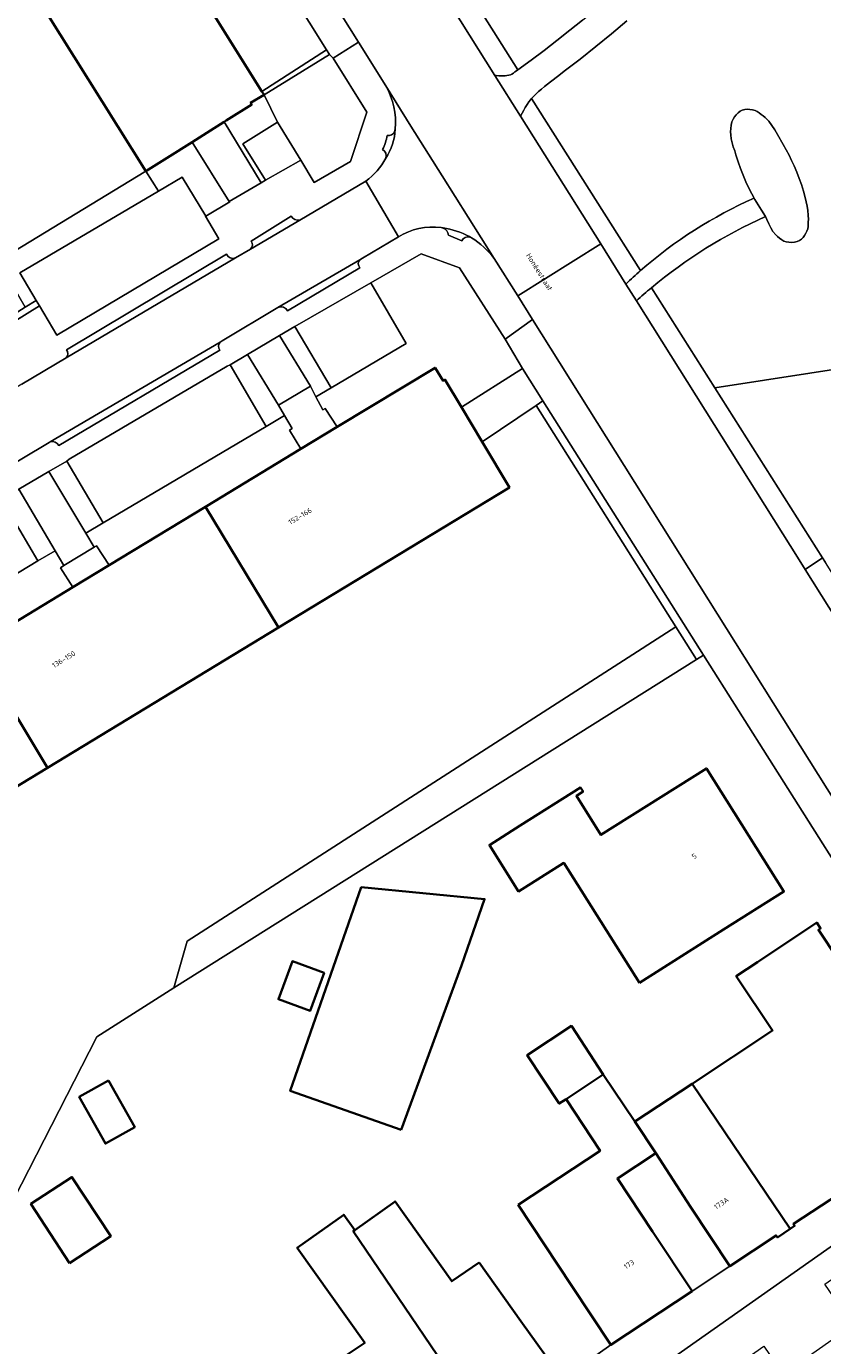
# Model space of a CAD drawing. Header units: metres. Extents: x 197700 to 204338, y 317132 to 325229.
# Tile 912 of 1056: x 203696 to 203752, y 319359 to 319452. Entities that reach past the tile are written whole.
import ezdxf
from ezdxf.enums import TextEntityAlignment as Align

# ---------------------------------------------------------------- set-up
doc = ezdxf.new("R2010")
doc.units = ezdxf.units.M
for name, color, linetype, lineweight in [('B-WE-GR-BEPLANTING_CULTUUR_BOSPLANTSOEN-GV', 90, 'Continuous', 18), ('B-WE-GR-BEPLANTING_CULTUUR_HEESTERS-GV', 90, 'Continuous', 18), ('B-WE-OG-BEBOUWING-GV', 7, 'Continuous', 35), ('B-WE-OG-BEBOUWING-T18', 10, 'Continuous', 18), ('B-WE-OG-TERREIN_CULTUURSCHEIDING-GV', 7, 'Continuous', 18), ('B-WE-OG-TERREIN_ERF-GV', 7, 'Continuous', 18), ('B-WE-OG-TOPOGRAFIE-T18', 10, 'Continuous', 18), ('B-WE-OG-WATER_GREPPEL-GV', 160, 'Continuous', 18), ('B-WE-OG-WATER_MEER-GV', 140, 'Continuous', 18), ('B-WE-VH-ONVERHARD-GV', 252, 'Continuous', 18), ('B-WE-VH-VERHARDING_ASFALT-GV', 252, 'Continuous', 18), ('B-WE-VH-VERHARDING_BEDRIJFSVLOERPLAAT-GV', 252, 'Continuous', 18), ('B-WE-VH-VERHARDING_BETONSTRAATSTEEN-GV', 252, 'Continuous', 18), ('B-WE-VH-VERHARDING_OPEN-GV', 252, 'Continuous', 18), ('B-WE-VH-VERHARDING_TEGEL-GV', 252, 'Continuous', 18)]:
    doc.layers.add(name, color=color, linetype=linetype, lineweight=lineweight)
doc.styles.add('NLCS-ISO-M200-T18', font='NLCS-ISO.ttf', dxfattribs={"height": 0.36})

msp = doc.modelspace()

# ---------------------------------------------------------------- linework, layer by layer
at = {"layer": 'B-WE-GR-BEPLANTING_CULTUUR_BOSPLANTSOEN-GV'}
msp.add_lwpolyline([(203754.792, 319427.998), (203744.637, 319426.442), (203752.196, 319414.519), (203752.402, 319414.19)], dxfattribs=at)
msp.add_lwpolyline([(203741.902, 319409.691), (203707.637, 319387.655), (203706.708, 319384.367), (203743.348, 319407.401)], close=True, dxfattribs=at)
at = {"layer": 'B-WE-GR-BEPLANTING_CULTUUR_HEESTERS-GV'}
for points in [[(203712.161, 319446.292), (203710.37, 319445.162), (203710.22, 319445.067), (203712.829, 319440.803), (203713.14, 319440.982), (203711.543, 319443.53), (203713.981, 319445.066), (203713.025, 319446.979), (203712.081, 319446.419)], [(203710.574, 319439.503), (203707.996, 319443.664), (203706.232, 319442.551), (203704.74, 319441.609), (203705.626, 319440.219), (203707.295, 319441.198), (203708.94, 319438.465), (203710.637, 319439.472)], [(203704.739, 319441.61), (203694.392, 319435.332), (203696.278, 319432.093), (203697.047, 319432.556), (203695.891, 319434.505), (203705.626, 319440.219), (203704.74, 319441.609)], [(203697.047, 319432.556), (203696.278, 319432.093), (203694.188, 319430.786), (203694.273, 319430.656), (203694.465, 319430.461), (203697.275, 319432.171)], [(203717.739, 319426.442), (203715.176, 319430.723), (203714.122, 319430.106), (203716.275, 319426.551), (203716.666, 319425.81)], [(203713.183, 319423.726), (203714.466, 319424.485), (203714.032, 319425.215), (203711.878, 319428.772), (203710.658, 319428.055)], [(203743.348, 319407.401), (203743.849, 319407.704), (203732.581, 319425.529), (203732.102, 319425.205), (203741.902, 319409.691)], [(203700.533, 319416.247), (203701.748, 319416.965), (203699.2, 319421.301), (203697.926, 319420.578)], [(203698.381, 319415.012), (203695.825, 319419.328), (203694.638, 319418.611), (203697.172, 319414.298)]]:
    msp.add_lwpolyline(points, close=True, dxfattribs=at)
at = {"layer": 'B-WE-OG-BEBOUWING-GV'}
for points in [[(203710.37, 319445.162), (203712.161, 319446.292), (203712.081, 319446.419), (203713.025, 319446.979), (203712.883, 319447.206), (203708.738, 319453.831), (203707.172, 319456.334), (203703.058, 319462.912), (203694.684, 319457.674), (203704.739, 319441.61), (203704.74, 319441.609), (203706.232, 319442.551), (203707.996, 319443.664), (203709.023, 319444.312), (203710.22, 319445.067)], [(203728.324, 319422.648), (203726.873, 319425.071), (203725.711, 319427.011), (203725.583, 319426.931), (203725.021, 319427.842), (203718.161, 319423.69), (203715.618, 319422.15), (203708.92, 319418.096), (203714.04, 319409.633), (203730.234, 319419.458)], [(203697.846, 319399.809), (203714.04, 319409.633), (203708.92, 319418.096), (203702.159, 319414.004), (203699.608, 319412.46), (203692.717, 319408.289)], [(203686.107, 319404.288), (203683.585, 319402.762), (203676.686, 319398.586), (203677.246, 319397.71), (203677.048, 319397.595), (203678.167, 319395.745), (203679.704, 319393.204), (203681.652, 319389.984), (203697.846, 319399.809), (203692.717, 319408.289)], [(203739.35, 319384.737), (203745.26, 319388.456), (203749.492, 319391.119), (203744.058, 319399.756), (203736.652, 319395.097), (203734.932, 319397.831), (203735.406, 319398.129), (203735.23, 319398.408), (203730.998, 319395.746), (203728.835, 319394.385), (203730.884, 319391.139), (203734.048, 319393.136), (203735.004, 319391.621)], [(203722.653, 319374.425), (203726.873, 319385.951), (203728.494, 319390.594), (203719.845, 319391.423), (203714.86, 319377.146)], [(203749.932, 319367.488), (203750.238, 319367.691), (203750.15, 319367.824), (203755.376, 319371.256), (203755.734, 319370.711), (203758.222, 319372.313), (203758.483, 319373.722), (203759.68, 319373.485), (203760.289, 319376.556), (203759.108, 319376.807), (203759.394, 319378.196), (203757.813, 319380.663), (203757.288, 319380.338), (203751.906, 319388.431), (203752.059, 319388.547), (203751.795, 319388.946), (203747.625, 319386.187), (203746.141, 319385.205), (203748.688, 319381.379), (203743.05, 319377.658)], [(203717.242, 319385.423), (203715.023, 319386.24), (203714.041, 319383.572), (203716.26, 319382.755)], [(203736.821, 319378.31), (203734.58, 319381.705), (203731.485, 319379.663), (203733.727, 319376.268), (203734.206, 319376.584)], [(203702.123, 319377.888), (203700.062, 319376.73), (203701.902, 319373.455), (203703.963, 319374.613)], [(203730.84, 319369.155), (203734.585, 319363.51), (203737.349, 319359.343), (203743.044, 319363.12), (203740.28, 319367.287), (203737.808, 319371.014), (203740.515, 319372.777), (203739.027, 319375.003), (203736.821, 319378.31), (203734.206, 319376.584), (203736.6, 319372.957)], [(203739.027, 319375.003), (203740.515, 319372.777), (203742.926, 319369.027), (203745.694, 319364.863), (203748.942, 319367.022), (203749.031, 319366.888), (203749.932, 319367.488), (203743.05, 319377.658)], [(203699.394, 319365.077), (203702.274, 319366.965), (203699.555, 319371.113), (203696.675, 319369.225)], [(203728.108, 319365.127), (203726.19, 319363.806), (203722.221, 319369.407), (203719.385, 319367.397), (203719.28, 319367.323), (203728.786, 319353.31), (203731.023, 319354.876), (203731.657, 319355.013), (203732.756, 319355.801), (203733.113, 319356.339), (203733.951, 319356.937), (203731.047, 319361.007)], [(203718.376, 319356.97), (203718.542, 319357.088), (203723.636, 319349.693), (203724.312, 319350.165), (203724.927, 319350.315), (203726.052, 319351.105), (203726.406, 319351.644), (203728.786, 319353.31), (203719.28, 319367.323), (203719.385, 319367.397), (203718.622, 319368.474), (203715.362, 319366.164), (203720.092, 319359.488), (203717.72, 319357.896)]]:
    msp.add_lwpolyline(points, close=True, dxfattribs=at)
at = {"layer": 'B-WE-OG-TERREIN_CULTUURSCHEIDING-GV'}
for points in [[(203694.372, 319506.523), (203699.04, 319498.824), (203712.604, 319477.548), (203730.83, 319448.727), (203731.763, 319449.389), (203732.674, 319450.079), (203733.573, 319450.788), (203734.466, 319451.504), (203735.362, 319452.216), (203736.195, 319452.881), (203714.703, 319485.093), (203702.042, 319504.433), (203691.916, 319521.276)], [(203694.221, 319504.106), (203697.112, 319499.426), (203729.222, 319448.33), (203729.316, 319448.322), (203729.503, 319448.303), (203729.596, 319448.297), (203729.689, 319448.295), (203729.814, 319448.297), (203729.94, 319448.304), (203730.065, 319448.317), (203730.187, 319448.339), (203730.304, 319448.374), (203730.416, 319448.427), (203730.522, 319448.495), (203730.625, 319448.572), (203730.727, 319448.652), (203730.83, 319448.727), (203712.604, 319477.548), (203699.04, 319498.824), (203694.372, 319506.523)], [(203738.463, 319452.149), (203737.385, 319451.244), (203736.299, 319450.349), (203735.198, 319449.472), (203734.825, 319449.185), (203734.072, 319448.619), (203733.697, 319448.334), (203733.114, 319447.88), (203732.9, 319447.716), (203732.688, 319447.55), (203732.48, 319447.379), (203732.281, 319447.2), (203732.137, 319447.062), (203731.996, 319446.922), (203731.858, 319446.777), (203731.792, 319446.703), (203739.434, 319434.65)], [(203739.434, 319434.65), (203731.792, 319446.703), (203731.725, 319446.628), (203731.601, 319446.474), (203731.47, 319446.286), (203731.35, 319446.088), (203731.238, 319445.886), (203731.127, 319445.682), (203731.013, 319445.481)], [(203747.406, 319439.73), (203747.233, 319440.026), (203747.027, 319440.419), (203746.817, 319440.874), (203746.623, 319441.337), (203746.445, 319441.808), (203746.28, 319442.283), (203746.127, 319442.761), (203746.035, 319443.038), (203745.939, 319443.316), (203745.851, 319443.595), (203745.785, 319443.876), (203745.755, 319444.158), (203745.752, 319444.385), (203745.759, 319444.619), (203745.785, 319444.851), (203745.837, 319445.071), (203745.922, 319445.271), (203746.018, 319445.424), (203746.136, 319445.575), (203746.27, 319445.712), (203746.416, 319445.826), (203746.57, 319445.906), (203746.736, 319445.948), (203746.918, 319445.96), (203747.107, 319445.946), (203747.293, 319445.912), (203747.466, 319445.862), (203747.617, 319445.795), (203747.763, 319445.705), (203747.902, 319445.601), (203748.036, 319445.489), (203748.165, 319445.377), (203748.421, 319445.116), (203748.645, 319444.821), (203748.848, 319444.506), (203749.039, 319444.181), (203749.445, 319443.496), (203749.65, 319443.126), (203749.846, 319442.749), (203750.031, 319442.368), (203750.205, 319441.983), (203750.388, 319441.552), (203750.562, 319441.116), (203750.72, 319440.674), (203750.86, 319440.227), (203750.976, 319439.775), (203751.044, 319439.471), (203751.108, 319439.164), (203751.161, 319438.855), (203751.195, 319438.546), (203751.202, 319438.237), (203751.199, 319438.071), (203751.194, 319437.903), (203751.181, 319437.735), (203751.154, 319437.573), (203751.106, 319437.421), (203751.034, 319437.268), (203750.942, 319437.117), (203750.834, 319436.976), (203750.713, 319436.854), (203750.582, 319436.759), (203750.417, 319436.687), (203750.228, 319436.642), (203750.03, 319436.624), (203749.833, 319436.632), (203749.651, 319436.664), (203749.491, 319436.724), (203749.335, 319436.813), (203749.186, 319436.921), (203749.045, 319437.041), (203748.914, 319437.163), (203748.72, 319437.392), (203748.564, 319437.655), (203748.427, 319437.937), (203748.296, 319438.224), (203748.186, 319438.437)], [(203731.013, 319445.481), (203736.638, 319436.529), (203738.409, 319433.711)], [(203740.195, 319433.448), (203744.637, 319426.442), (203754.792, 319427.998)], [(203750.98, 319413.707), (203752.196, 319414.519), (203744.637, 319426.442), (203740.195, 319433.448)], [(203739.144, 319432.54), (203750.562, 319414.372), (203750.98, 319413.707)]]:
    msp.add_lwpolyline(points, dxfattribs=at)
for points in [[(203694.684, 319457.674), (203684.627, 319473.739), (203674.571, 319489.804), (203672.062, 319493.813), (203669.244, 319490.623), (203662.488, 319482.717), (203656.336, 319475.196), (203662.554, 319472.907), (203666.865, 319471.279), (203667.281, 319470.914), (203673.077, 319462.341), (203680.636, 319451.093), (203687.513, 319441.003), (203694.188, 319430.786), (203696.278, 319432.093), (203694.392, 319435.332), (203704.739, 319441.61)], [(203717.404, 319450.13), (203712.883, 319447.206), (203713.025, 319446.979), (203717.618, 319449.789)], [(203715.597, 319442.398), (203716.552, 319440.821), (203719.087, 319442.301), (203720.225, 319445.766), (203717.868, 319449.549), (203717.618, 319449.789), (203713.025, 319446.979), (203713.981, 319445.066)], [(203717.739, 319426.442), (203716.666, 319425.81), (203717.154, 319424.888), (203717.322, 319424.991), (203718.161, 319423.69), (203725.021, 319427.842), (203725.583, 319426.931), (203725.711, 319427.011), (203726.873, 319425.071), (203731.164, 319427.786), (203729.944, 319429.84), (203726.745, 319434.85), (203724.055, 319435.828), (203720.518, 319433.794), (203723.001, 319429.541)], [(203714.04, 319409.633), (203697.846, 319399.809), (203681.652, 319389.984), (203679.704, 319393.204), (203676.133, 319391.035), (203675.283, 319391.109), (203673.632, 319391.835), (203673.195, 319392.123), (203673.858, 319373.428), (203692.719, 319366.614), (203694.402, 319367.5), (203701.292, 319380.933), (203706.708, 319384.367), (203707.637, 319387.655), (203741.902, 319409.691), (203732.102, 319425.205), (203728.324, 319422.648), (203730.234, 319419.458)], [(203714.466, 319424.485), (203713.183, 319423.726), (203701.748, 319416.965), (203700.533, 319416.247), (203701.125, 319415.264), (203701.273, 319415.348), (203702.159, 319414.004), (203708.92, 319418.096), (203715.618, 319422.15), (203714.815, 319423.459), (203715.006, 319423.576)], [(203685.314, 319405.633), (203686.107, 319404.288), (203692.717, 319408.289), (203699.608, 319412.46), (203698.747, 319413.816), (203698.994, 319413.976), (203698.381, 319415.012), (203697.172, 319414.298), (203693.739, 319412.252), (203689.878, 319409.983), (203685.651, 319407.496), (203684.37, 319406.741), (203685.108, 319405.508)]]:
    msp.add_lwpolyline(points, close=True, dxfattribs=at)
for points in [[(203739.434, 319434.65, -0.076056), (203747.406, 319439.73)], [(203748.186, 319438.437, 0.067298), (203740.195, 319433.448)], [(203738.409, 319433.711, -0.011269), (203739.434, 319434.65)], [(203740.195, 319433.448, 0.009684), (203739.144, 319432.54)]]:
    msp.add_lwpolyline(points, format="xyb", dxfattribs=at)
at = {"layer": 'B-WE-OG-TERREIN_ERF-GV'}
for points in [[(203763.476, 319376.657), (203743.849, 319407.704), (203743.348, 319407.401), (203706.708, 319384.367), (203701.292, 319380.933), (203694.402, 319367.5)], [(203717.72, 319357.896), (203720.092, 319359.488), (203715.362, 319366.164), (203718.622, 319368.474), (203719.385, 319367.397), (203722.221, 319369.407), (203726.19, 319363.806), (203728.108, 319365.127), (203731.047, 319361.007), (203733.951, 319356.937), (203737.349, 319359.343), (203734.585, 319363.51), (203730.84, 319369.155), (203736.6, 319372.957), (203734.206, 319376.584), (203733.727, 319376.268), (203731.485, 319379.663), (203734.58, 319381.705), (203736.821, 319378.31), (203739.027, 319375.003), (203743.05, 319377.658), (203748.688, 319381.379), (203746.141, 319385.205), (203747.625, 319386.187), (203751.795, 319388.946), (203752.059, 319388.547), (203751.906, 319388.431), (203757.288, 319380.338)]]:
    msp.add_lwpolyline(points, dxfattribs=at)
for points in [[(203745.26, 319388.456), (203739.35, 319384.737), (203735.004, 319391.621), (203734.048, 319393.136), (203730.884, 319391.139), (203728.835, 319394.385), (203730.998, 319395.746), (203735.23, 319398.408), (203735.406, 319398.129), (203734.932, 319397.831), (203736.652, 319395.097), (203744.058, 319399.756), (203749.492, 319391.119)], [(203726.873, 319385.951), (203722.653, 319374.425), (203714.86, 319377.146), (203719.845, 319391.423), (203728.494, 319390.594)], [(203717.242, 319385.423), (203716.26, 319382.755), (203714.041, 319383.572), (203715.023, 319386.24)], [(203702.123, 319377.888), (203703.963, 319374.613), (203701.902, 319373.455), (203700.062, 319376.73)], [(203740.28, 319367.287), (203743.044, 319363.12), (203745.694, 319364.863), (203742.926, 319369.027), (203740.515, 319372.777), (203737.808, 319371.014)], [(203699.394, 319365.077), (203696.675, 319369.225), (203699.555, 319371.113), (203702.274, 319366.965)]]:
    msp.add_lwpolyline(points, close=True, dxfattribs=at)
at = {"layer": 'B-WE-OG-WATER_GREPPEL-GV'}
for points in [[(203747.406, 319439.73, 0.076056), (203739.434, 319434.65)], [(203740.195, 319433.448, -0.067298), (203748.186, 319438.437)], [(203739.434, 319434.65, 0.011269), (203738.409, 319433.711)], [(203739.144, 319432.54, -0.009684), (203740.195, 319433.448)]]:
    msp.add_lwpolyline(points, format="xyb", dxfattribs=at)
for points in [[(203748.186, 319438.437), (203747.925, 319438.883), (203747.69, 319439.262), (203747.457, 319439.642), (203747.406, 319439.73)], [(203738.409, 319433.711), (203739.144, 319432.54)]]:
    msp.add_lwpolyline(points, dxfattribs=at)
at = {"layer": 'B-WE-OG-WATER_MEER-GV'}
msp.add_lwpolyline([(203748.186, 319438.437), (203748.296, 319438.224), (203748.427, 319437.937), (203748.564, 319437.655), (203748.72, 319437.392), (203748.914, 319437.163), (203749.045, 319437.041), (203749.186, 319436.921), (203749.335, 319436.813), (203749.491, 319436.724), (203749.651, 319436.664), (203749.833, 319436.632), (203750.03, 319436.624), (203750.228, 319436.642), (203750.417, 319436.687), (203750.582, 319436.759), (203750.713, 319436.854), (203750.834, 319436.976), (203750.942, 319437.117), (203751.034, 319437.268), (203751.106, 319437.421), (203751.154, 319437.573), (203751.181, 319437.735), (203751.194, 319437.903), (203751.199, 319438.071), (203751.202, 319438.237), (203751.195, 319438.546), (203751.161, 319438.855), (203751.108, 319439.164), (203751.044, 319439.471), (203750.976, 319439.775), (203750.86, 319440.227), (203750.72, 319440.674), (203750.562, 319441.116), (203750.388, 319441.552), (203750.205, 319441.983), (203750.031, 319442.368), (203749.846, 319442.749), (203749.65, 319443.126), (203749.445, 319443.496), (203749.039, 319444.181), (203748.848, 319444.506), (203748.645, 319444.821), (203748.421, 319445.116), (203748.165, 319445.377), (203748.036, 319445.489), (203747.902, 319445.601), (203747.763, 319445.705), (203747.617, 319445.795), (203747.466, 319445.862), (203747.293, 319445.912), (203747.107, 319445.946), (203746.918, 319445.96), (203746.736, 319445.948), (203746.57, 319445.906), (203746.416, 319445.826), (203746.27, 319445.712), (203746.136, 319445.575), (203746.018, 319445.424), (203745.922, 319445.271), (203745.837, 319445.071), (203745.785, 319444.851), (203745.759, 319444.619), (203745.752, 319444.385), (203745.755, 319444.158), (203745.785, 319443.876), (203745.851, 319443.595), (203745.939, 319443.316), (203746.035, 319443.038), (203746.127, 319442.761), (203746.28, 319442.283), (203746.445, 319441.808), (203746.623, 319441.337), (203746.817, 319440.874), (203747.027, 319440.419), (203747.233, 319440.026), (203747.406, 319439.73), (203747.457, 319439.642), (203747.69, 319439.262), (203747.925, 319438.883)], close=True, dxfattribs=at)
at = {"layer": 'B-WE-VH-ONVERHARD-GV'}
msp.add_lwpolyline([(203735.362, 319452.216), (203734.466, 319451.504), (203733.573, 319450.788), (203732.674, 319450.079), (203731.763, 319449.389), (203730.83, 319448.727), (203730.727, 319448.652), (203730.625, 319448.572), (203730.522, 319448.495), (203730.416, 319448.427), (203730.304, 319448.374), (203730.187, 319448.339), (203730.065, 319448.317), (203729.94, 319448.304), (203729.814, 319448.297), (203729.689, 319448.295), (203729.596, 319448.297), (203729.503, 319448.303), (203729.316, 319448.322), (203729.222, 319448.33), (203731.013, 319445.481), (203731.127, 319445.682), (203731.238, 319445.886), (203731.35, 319446.088), (203731.47, 319446.286), (203731.601, 319446.474), (203731.725, 319446.628), (203731.792, 319446.703), (203731.858, 319446.777), (203731.996, 319446.922), (203732.137, 319447.062), (203732.281, 319447.2), (203732.48, 319447.379), (203732.688, 319447.55), (203732.9, 319447.716), (203733.114, 319447.88), (203733.697, 319448.334), (203734.072, 319448.619), (203734.825, 319449.185), (203735.198, 319449.472), (203736.299, 319450.349), (203737.385, 319451.244), (203738.463, 319452.149)], dxfattribs=at)
at = {"layer": 'B-WE-VH-VERHARDING_ASFALT-GV'}
msp.add_lwpolyline([(203730.817, 319432.871), (203736.638, 319436.529), (203731.013, 319445.481), (203729.222, 319448.33), (203697.112, 319499.426), (203694.221, 319504.106), (203693.218, 319505.73), (203687.97, 319514.227), (203678.87, 319529.663), (203670.356, 319545.165), (203661.921, 319561.451), (203661.263, 319562.83), (203655.034, 319559.92), (203656.988, 319555.887), (203665.5, 319539.528), (203674.388, 319523.444), (203683.096, 319508.842), (203719.645, 319450.656), (203721.568, 319447.595), (203723.332, 319444.786), (203725.527, 319441.292), (203729.166, 319435.5)], close=True, dxfattribs=at)
for points in [[(203725.527, 319441.292), (203723.332, 319444.786), (203721.568, 319447.595)], [(203720.167, 319440.926), (203722.452, 319437.027)], [(203729.166, 319435.5), (203725.527, 319441.292)], [(203725.439, 319437.677), (203725.581, 319437.657)], [(203727.44, 319437.033), (203727.584, 319436.954)], [(203771.389, 319382.034), (203770.947, 319382.48), (203770.239, 319383.144), (203769.596, 319384.085), (203750.98, 319413.707), (203750.562, 319414.372), (203739.144, 319432.54), (203738.409, 319433.711), (203736.638, 319436.529), (203730.817, 319432.871), (203731.852, 319431.223), (203764.234, 319379.67), (203764.624, 319378.961), (203764.975, 319378.054), (203765.011, 319377.957), (203765.384, 319376.943)]]:
    msp.add_lwpolyline(points, dxfattribs=at)
for points in [[(203721.568, 319447.595, -0.153808), (203722.232, 319444.564)], [(203722.232, 319444.564, -0.127598), (203721.571, 319442.527)], [(203721.571, 319442.527, -0.109962), (203720.167, 319440.926)], [(203722.452, 319437.027, -0.165849), (203725.439, 319437.677)], [(203725.581, 319437.657, -0.078536), (203727.44, 319437.033)], [(203727.584, 319436.954, -0.097602), (203729.166, 319435.5)]]:
    msp.add_lwpolyline(points, format="xyb", dxfattribs=at)
at = {"layer": 'B-WE-VH-VERHARDING_BEDRIJFSVLOERPLAAT-GV'}
for points in [[(203718.161, 319423.69), (203717.322, 319424.991), (203717.154, 319424.888), (203716.666, 319425.81), (203716.275, 319426.551), (203714.032, 319425.215), (203714.466, 319424.485), (203715.006, 319423.576), (203714.815, 319423.459), (203715.618, 319422.15)], [(203702.159, 319414.004), (203701.273, 319415.348), (203701.125, 319415.264), (203698.994, 319413.976), (203698.747, 319413.816), (203699.608, 319412.46)]]:
    msp.add_lwpolyline(points, close=True, dxfattribs=at)
at = {"layer": 'B-WE-VH-VERHARDING_BETONSTRAATSTEEN-GV'}
for points in [[(203710.22, 319445.067), (203709.023, 319444.312), (203707.996, 319443.664), (203710.574, 319439.503), (203712.829, 319440.803)], [(203715.597, 319442.398), (203713.981, 319445.066), (203711.543, 319443.53), (203713.14, 319440.982)], [(203697.047, 319432.556), (203697.275, 319432.171), (203698.49, 319430.123), (203709.861, 319436.878), (203708.926, 319438.457), (203708.94, 319438.465), (203707.295, 319441.198), (203705.626, 319440.219), (203695.891, 319434.505)], [(203715.176, 319430.723), (203717.739, 319426.442), (203723.001, 319429.541), (203720.518, 319433.794)], [(203713.183, 319423.726), (203710.658, 319428.055), (203710.44, 319427.948), (203699.363, 319421.43), (203699.2, 319421.301), (203701.748, 319416.965)], [(203685.651, 319407.496), (203689.878, 319409.983), (203693.739, 319412.252), (203697.172, 319414.298), (203694.638, 319418.611), (203694.614, 319418.652), (203688.213, 319414.871), (203686.896, 319414.06), (203683.077, 319411.823), (203683.888, 319410.46)]]:
    msp.add_lwpolyline(points, close=True, dxfattribs=at)
for points in [[(203721.66, 319444.128, -0.078831), (203721.338, 319443.136)], [(203721.571, 319442.527, 0.127598), (203722.232, 319444.564)], [(203722.183, 319444.399, -0.371182), (203721.66, 319444.128)], [(203721.338, 319443.136, -0.347718), (203721.571, 319442.527)], [(203715.538, 319438.197, -0.341051), (203714.941, 319438.459)], [(203727.44, 319437.033, 0.078536), (203725.581, 319437.657)], [(203725.592, 319437.625, -0.301486), (203725.953, 319437.131)], [(203712.119, 319436.721, -0.389926), (203712.075, 319436.156)], [(203726.904, 319436.744, -0.354794), (203727.463, 319436.999)], [(203711.029, 319435.54, -0.434761), (203710.402, 319435.812)], [(203719.752, 319434.852, -0.395973), (203719.741, 319435.4)], [(203714.006, 319432.053, -0.420084), (203714.662, 319431.831)], [(203709.929, 319429.069, -0.3845), (203709.95, 319429.633)], [(203699.166, 319429.107, -0.377725), (203699.152, 319428.53)], [(203698.024, 319422.649, -0.374946), (203698.629, 319422.384)]]:
    msp.add_lwpolyline(points, format="xyb", dxfattribs=at)
for points in [[(203722.232, 319444.564), (203722.183, 319444.399)], [(203681.899, 319413.141), (203685.946, 319415.525), (203687.992, 319416.741), (203694.095, 319420.312), (203697.962, 319422.613), (203698.024, 319422.649), (203709.95, 319429.633), (203710.095, 319429.718), (203714.006, 319432.053), (203719.741, 319435.4), (203719.937, 319435.514), (203722.452, 319437.027), (203720.167, 319440.926), (203715.538, 319438.197), (203712.075, 319436.156), (203711.029, 319435.54), (203699.152, 319428.53), (203696.042, 319426.69), (203683.386, 319419.261), (203681.272, 319417.991), (203680.166, 319417.566), (203678.3, 319416.849), (203678.286, 319416.845), (203678.271, 319416.842)], [(203712.075, 319436.156), (203715.538, 319438.197)], [(203714.941, 319438.459), (203712.119, 319436.721)], [(203725.581, 319437.657), (203725.439, 319437.677), (203725.592, 319437.625)], [(203725.953, 319437.131), (203726.904, 319436.744)], [(203727.463, 319436.999), (203727.584, 319436.954), (203727.44, 319437.033)], [(203710.402, 319435.812), (203699.166, 319429.107)], [(203699.152, 319428.53), (203711.029, 319435.54)], [(203719.741, 319435.4), (203714.006, 319432.053)], [(203714.662, 319431.831), (203719.752, 319434.852)], [(203709.95, 319429.633), (203698.024, 319422.649)], [(203698.629, 319422.384), (203709.929, 319429.069)]]:
    msp.add_lwpolyline(points, dxfattribs=at)
at = {"layer": 'B-WE-VH-VERHARDING_OPEN-GV'}
msp.add_lwpolyline([(203726.873, 319425.071), (203728.324, 319422.648), (203732.102, 319425.205), (203732.581, 319425.529), (203731.164, 319427.786)], close=True, dxfattribs=at)
at = {"layer": 'B-WE-VH-VERHARDING_TEGEL-GV'}
for points in [[(203681.476, 319507.569), (203683.674, 319504.044), (203686.131, 319500), (203686.403, 319499.558), (203717.404, 319450.13), (203717.618, 319449.789), (203717.868, 319449.549), (203719.645, 319450.656), (203683.096, 319508.842), (203674.388, 319523.444), (203665.5, 319539.528), (203656.988, 319555.887), (203655.034, 319559.92), (203653.08, 319559.007), (203657.103, 319551.092), (203658.665, 319548.028), (203664.525, 319537.012), (203665.351, 319535.503), (203669.84, 319527.304), (203675.126, 319518.069), (203677.675, 319513.854), (203680.246, 319509.602)], [(203743.849, 319407.704), (203763.476, 319376.657), (203765.087, 319377.713), (203765.051, 319377.835), (203765.011, 319377.957), (203764.975, 319378.054), (203764.624, 319378.961), (203764.234, 319379.67), (203731.852, 319431.223), (203729.944, 319429.84), (203731.164, 319427.786), (203732.581, 319425.529)], [(203716.275, 319426.551), (203714.122, 319430.106), (203711.878, 319428.772), (203714.032, 319425.215)], [(203695.825, 319419.328), (203698.381, 319415.012), (203698.994, 319413.976), (203701.125, 319415.264), (203700.533, 319416.247), (203697.926, 319420.578)], [(203752.402, 319414.19), (203752.196, 319414.519), (203750.98, 319413.707), (203769.596, 319384.085), (203770.239, 319383.144), (203770.947, 319382.48), (203771.685, 319382.035), (203775.999, 319384.861), (203775.343, 319384.942), (203771.689, 319385.493), (203766.287, 319393.634), (203761.928, 319400.679), (203761.675, 319400.511), (203761.32, 319401.046), (203760.846, 319400.73)]]:
    msp.add_lwpolyline(points, close=True, dxfattribs=at)
for points in [[(203707.172, 319456.334), (203708.48, 319457.122), (203710.018, 319454.663), (203708.738, 319453.831), (203712.883, 319447.206), (203717.404, 319450.13), (203686.403, 319499.558), (203683.085, 319497.439)], [(203721.568, 319447.595), (203719.645, 319450.656), (203717.868, 319449.549), (203720.225, 319445.766), (203719.087, 319442.301), (203716.552, 319440.821), (203715.597, 319442.398), (203713.14, 319440.982), (203712.829, 319440.803), (203710.574, 319439.503), (203710.637, 319439.472), (203708.94, 319438.465), (203708.926, 319438.457), (203709.861, 319436.878), (203698.49, 319430.123), (203697.275, 319432.171), (203694.465, 319430.461)], [(203722.183, 319444.399), (203722.232, 319444.564)], [(203715.538, 319438.197), (203720.167, 319440.926)], [(203712.119, 319436.721), (203714.941, 319438.459)], [(203725.592, 319437.625), (203725.439, 319437.677)], [(203722.452, 319437.027), (203719.937, 319435.514), (203719.741, 319435.4)], [(203726.904, 319436.744), (203725.953, 319437.131)], [(203727.584, 319436.954), (203727.463, 319436.999)], [(203680.671, 319408.31), (203682.61, 319409.681), (203683.888, 319410.46), (203683.077, 319411.823), (203686.896, 319414.06), (203688.213, 319414.871), (203694.614, 319418.652), (203694.638, 319418.611), (203695.825, 319419.328), (203697.926, 319420.578), (203699.2, 319421.301), (203699.363, 319421.43), (203710.44, 319427.948), (203710.658, 319428.055), (203711.878, 319428.772), (203714.122, 319430.106), (203715.176, 319430.723), (203720.518, 319433.794), (203724.055, 319435.828), (203726.745, 319434.85), (203729.944, 319429.84), (203731.852, 319431.223), (203730.817, 319432.871), (203729.166, 319435.5)], [(203699.166, 319429.107), (203710.402, 319435.812)], [(203711.029, 319435.54), (203712.075, 319436.156)], [(203719.752, 319434.852), (203714.662, 319431.831)], [(203714.006, 319432.053), (203710.095, 319429.718), (203709.95, 319429.633)], [(203696.042, 319426.69), (203699.152, 319428.53)], [(203709.929, 319429.069), (203698.629, 319422.384)], [(203698.024, 319422.649), (203697.962, 319422.613), (203694.095, 319420.312), (203693.983, 319420.209)], [(203765.087, 319377.713), (203763.476, 319376.657), (203761.294, 319375.187), (203761.628, 319374.732), (203758.222, 319372.313), (203755.734, 319370.711), (203755.376, 319371.256), (203750.15, 319367.824), (203750.238, 319367.691), (203749.932, 319367.488), (203749.031, 319366.888), (203748.942, 319367.022), (203745.694, 319364.863), (203743.044, 319363.12), (203737.349, 319359.343), (203733.951, 319356.937)], [(203723.636, 319349.693), (203718.322, 319345.978), (203719.149, 319344.824), (203729.776, 319352.276), (203732.121, 319351.692), (203763.729, 319373.944)], [(203763.729, 319373.944), (203732.121, 319351.692), (203720.214, 319343.34), (203721.952, 319340.916), (203733.954, 319349.326), (203748.086, 319359.254), (203748.485, 319358.674), (203748.614, 319358.371), (203748.622, 319358.042), (203748.429, 319356.957), (203748.298, 319356.615), (203748.053, 319356.345), (203755.685, 319361.694), (203755.234, 319361.546), (203754.761, 319361.575), (203753.926, 319361.789), (203753.584, 319361.945), (203753.319, 319362.213), (203752.351, 319363.617), (203759.761, 319368.771), (203761.695, 319365.93)]]:
    msp.add_lwpolyline(points, dxfattribs=at)
for points in [[(203722.232, 319444.564, 0.153808), (203721.568, 319447.595)], [(203721.338, 319443.136, 0.078831), (203721.66, 319444.128)], [(203721.66, 319444.128, 0.371182), (203722.183, 319444.399)], [(203720.167, 319440.926, 0.109962), (203721.571, 319442.527)], [(203721.571, 319442.527, 0.347718), (203721.338, 319443.136)], [(203714.941, 319438.459, 0.341051), (203715.538, 319438.197)], [(203725.439, 319437.677, 0.165849), (203722.452, 319437.027)], [(203725.953, 319437.131, 0.301486), (203725.592, 319437.625)], [(203712.075, 319436.156, 0.389926), (203712.119, 319436.721)], [(203727.463, 319436.999, 0.354794), (203726.904, 319436.744)], [(203729.166, 319435.5, 0.097602), (203727.584, 319436.954)], [(203710.402, 319435.812, 0.434761), (203711.029, 319435.54)], [(203719.741, 319435.4, 0.395973), (203719.752, 319434.852)], [(203714.662, 319431.831, 0.420084), (203714.006, 319432.053)], [(203709.95, 319429.633, 0.3845), (203709.929, 319429.069)], [(203699.152, 319428.53, 0.377725), (203699.166, 319429.107)], [(203698.629, 319422.384, 0.374946), (203698.024, 319422.649)]]:
    msp.add_lwpolyline(points, format="xyb", dxfattribs=at)

# ---------------------------------------------------------------- texts
at = {"layer": 'B-WE-OG-BEBOUWING-T18', "style": 'NLCS-ISO-M200-T18'}
for s, rotation, p in [('152-166', 31.1, (203715.555, 319417.436)), ('136-150', 31.1, (203698.977, 319407.402)), ('5', 32.1, (203743.202, 319393.605)), ('173A', 33.6, (203745.104, 319369.274)), ('173', 33.5, (203738.627, 319364.991))]:
    msp.add_text(s, height=0.36, rotation=rotation, dxfattribs=at).set_placement(p, align=Align.MIDDLE)
at = {"layer": 'B-WE-OG-TOPOGRAFIE-T18', "style": 'NLCS-ISO-M200-T18'}
msp.add_text('Honéestraat', height=0.36, rotation=302.2, dxfattribs=at).set_placement((203732.342, 319434.554), align=Align.MIDDLE)

doc.saveas('drawing.dxf')
